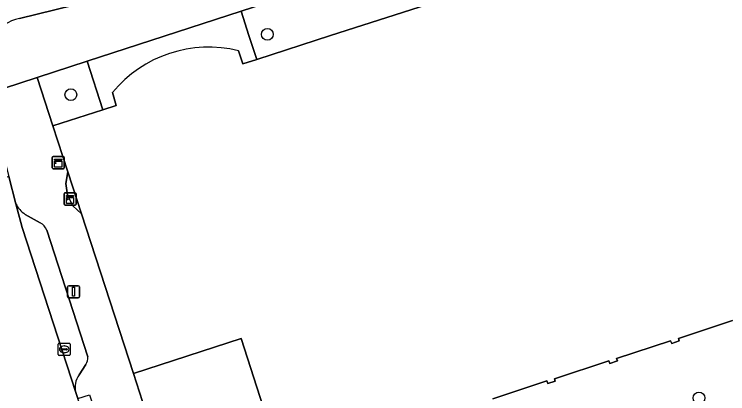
# Model space of a CAD drawing. Extents: x 159262 to 160143, y 383399 to 384319.
# Drawn here: x 159405 to 159464.1, y 383970.3 to 384001.8 of the extents above; entities that cross this region are included whole.
import ezdxf

# ---------------------------------------------------------------- set-up
doc = ezdxf.new("R2010")
doc.units = 0
for name, color, linetype in [('IMGEO_Boom', 7, 'Continuous'), ('IMGEO_Erf', 7, 'Continuous'), ('IMGEO_Fietspad_gesloten', 7, 'Continuous'), ('IMGEO_Groenvoorziening', 7, 'Continuous'), ('IMGEO_Kast', 7, 'Continuous'), ('IMGEO_Kolk', 7, 'Continuous'), ('IMGEO_Lichtmast', 7, 'Continuous'), ('IMGEO_Pand', 7, 'Continuous'), ('IMGEO_Parkeervlak_open', 7, 'Continuous'), ('IMGEO_Rijbaan_lokaal_gesloten', 7, 'Continuous'), ('IMGEO_Voetpad_open', 7, 'Continuous')]:
    doc.layers.add(name, color=color, linetype=linetype)

msp = doc.modelspace()

# ---------------------------------------------------------------- linework, layer by layer
at = {"layer": 'IMGEO_Boom'}
for centre in [(159425.954, 384000.104), (159409.656, 383995.1), (159461.756, 383969.935)]:
    msp.add_circle(centre, 0.489, dxfattribs=at)
at = {"layer": 'IMGEO_Erf'}
msp.add_lwpolyline([(159418.825, 383959.585), (159423.084, 383960.212), (159427.54, 383960.909), (159426.489, 383963.963), (159424.887, 383968.961), (159425.596, 383969.188), (159423.771, 383974.883), (159414.849, 383971.961)], close=True, dxfattribs=at)
at = {"layer": 'IMGEO_Fietspad_gesloten'}
msp.add_lwpolyline([(159405.381, 384001.427), (159424.885, 384006.219)], dxfattribs=at)
msp.add_arc((159406.334, 383997.398), 4.14, 103.31222, 141.06584, dxfattribs=at)
at = {"layer": 'IMGEO_Groenvoorziening'}
for points in [[(159424.428, 384000), (159425.071, 383998.023), (159431.19, 384000), (159443.228, 384003.89), (159441.915, 384007.926), (159423.768, 384002.03)], [(159406.858, 383996.535), (159408.161, 383992.527), (159412.306, 383993.853), (159410.996, 383997.88)]]:
    msp.add_lwpolyline(points, close=True, dxfattribs=at)
msp.add_lwpolyline([(159464.539, 383976.369), (159460.048, 383974.863), (159460.099, 383974.667), (159459.493, 383974.467), (159459.403, 383974.682), (159454.921, 383973.2), (159454.985, 383973.004), (159454.373, 383972.806), (159454.269, 383973.021), (159449.777, 383971.536), (159449.839, 383971.326), (159449.225, 383971.137), (159449.122, 383971.369), (159444.646, 383969.86)], dxfattribs=at)
msp.add_arc((159361.701, 384330.59), 375.535, 280.84144, 287.69069, dxfattribs=at)
at = {"layer": 'IMGEO_Kast'}
for p, q in [((159408.112, 383989.033), (159408.112, 383989.874)), ((159408.112, 383989.874), (159408.112, 383989.033)), ((159408.187, 383989.958), (159409.028, 383989.958)), ((159409.028, 383989.958), (159408.187, 383989.958)), ((159409.112, 383989.883), (159409.112, 383989.042)), ((159409.112, 383989.042), (159409.112, 383989.883)), ((159409.037, 383988.958), (159408.196, 383988.958)), ((159408.196, 383988.958), (159409.037, 383988.958)), ((159409.09, 383986.019), (159409.09, 383986.86)), ((159409.09, 383986.86), (159409.09, 383986.019)), ((159409.165, 383986.944), (159410.006, 383986.944)), ((159410.006, 383986.944), (159409.165, 383986.944)), ((159410.09, 383986.869), (159410.09, 383986.028)), ((159410.09, 383986.028), (159410.09, 383986.869)), ((159410.015, 383985.944), (159409.174, 383985.944)), ((159409.174, 383985.944), (159410.015, 383985.944))]:
    msp.add_line(p, q, dxfattribs=at)
for points in [[(159408.307, 383989.748), (159408.907, 383989.748), (159408.907, 383989.663), (159408.307, 383989.663), (159408.307, 383989.748)], [(159408.307, 383989.573), (159408.907, 383989.573), (159408.907, 383989.084), (159408.307, 383989.084), (159408.307, 383989.573)], [(159409.285, 383986.734), (159409.885, 383986.734), (159409.885, 383986.649), (159409.285, 383986.649), (159409.285, 383986.734)], [(159409.285, 383986.559), (159409.885, 383986.559), (159409.885, 383986.07), (159409.285, 383986.07), (159409.285, 383986.559)]]:
    msp.add_lwpolyline(points, dxfattribs=at)
for centre in [(159408.391, 383989.422), (159409.369, 383986.408)]:
    msp.add_circle(centre, 0.0377, dxfattribs=at)
for centre, start, end in [((159408.19, 383989.88), 92.4484, 184.28452), ((159408.19, 383989.88), 92.4484, 184.28452), ((159409.034, 383989.88), 2.4484, 94.28452), ((159409.034, 383989.88), 2.4484, 94.28452), ((159408.19, 383989.036), 182.4484, 274.28452), ((159408.19, 383989.036), 182.4484, 274.28452), ((159409.034, 383989.036), 272.4484, 4.28452), ((159409.034, 383989.036), 272.4484, 4.28452), ((159409.168, 383986.866), 92.4484, 184.28452), ((159409.168, 383986.866), 92.4484, 184.28452), ((159410.012, 383986.866), 2.4484, 94.28452), ((159410.012, 383986.866), 2.4484, 94.28452), ((159409.168, 383986.022), 182.4484, 274.28452), ((159409.168, 383986.022), 182.4484, 274.28452), ((159410.012, 383986.022), 272.4484, 4.28452), ((159410.012, 383986.022), 272.4484, 4.28452)]:
    msp.add_arc(centre, 0.0779, start, end, dxfattribs=at)
at = {"layer": 'IMGEO_Kolk'}
for p, q in [((159408.603, 383973.547), (159408.603, 383974.399)), ((159408.678, 383974.473), (159409.53, 383974.473)), ((159409.091, 383974.253), (159409.116, 383974.253)), ((159409.604, 383974.399), (159409.604, 383973.547)), ((159408.862, 383973.967), (159408.862, 383973.979)), ((159409.3, 383973.93), (159408.902, 383973.93)), ((159408.905, 383974.016), (159409.303, 383974.016)), ((159409.114, 383973.693), (159409.089, 383973.693)), ((159409.346, 383973.979), (159409.346, 383973.967)), ((159409.53, 383973.473), (159408.678, 383973.473))]:
    msp.add_line(p, q, dxfattribs=at)
for points in [[(159408.603, 383973.547), (159408.603, 383974.399)], [(159408.678, 383974.473), (159409.53, 383974.473)], [(159409.604, 383974.399), (159409.604, 383973.547)], [(159409.53, 383973.473), (159408.678, 383973.473)]]:
    msp.add_lwpolyline(points, dxfattribs=at)
for centre, radius, start, end in [((159408.68, 383974.397), 0.0765, 91.55205, 178.44795), ((159408.68, 383974.397), 0.0765, 91.55205, 178.44795), ((159409.528, 383974.397), 0.0765, 1.55205, 88.44795), ((159409.528, 383974.397), 0.0765, 1.55205, 88.44795), ((159408.902, 383973.976), 0.0403, 85.87752, 175.75265), ((159408.899, 383973.966), 0.0366, 178.93798, 274.71019), ((159409.303, 383973.973), 0.043, 264.86636, 352.45326), ((159409.307, 383973.978), 0.0386, 1.73085, 96.63898), ((159408.68, 383973.549), 0.0765, 181.55205, 268.44795), ((159408.68, 383973.549), 0.0765, 181.55205, 268.44795), ((159409.528, 383973.549), 0.0765, 271.55205, 358.44795), ((159409.528, 383973.549), 0.0765, 271.55205, 358.44795)]:
    msp.add_arc(centre, radius, start, end, dxfattribs=at)
for centre, major_axis, ratio, start_param, end_param in [((159409.09, 383973.973), (-0.387, 0.002), 0.722429, 4.712389, 7.853982), ((159409.115, 383973.973), (-0.39, 0.002), 0.717154, 1.570796, 4.712389)]:
    msp.add_ellipse(centre, major_axis=major_axis, ratio=ratio, start_param=start_param, end_param=end_param, dxfattribs=at)
at = {"layer": 'IMGEO_Lichtmast'}
for p, q in [((159409.378, 383978.345), (159409.378, 383979.145)), ((159409.378, 383979.145), (159409.378, 383978.345)), ((159409.478, 383979.245), (159410.268, 383979.245)), ((159410.268, 383979.245), (159409.478, 383979.245)), ((159410.368, 383979.145), (159410.368, 383978.345)), ((159410.368, 383978.345), (159410.368, 383979.145)), ((159410.268, 383978.245), (159409.478, 383978.245)), ((159409.478, 383978.245), (159410.268, 383978.245))]:
    msp.add_line(p, q, dxfattribs=at)
msp.add_lwpolyline([(159409.798, 383979.12), (159409.948, 383979.12), (159409.948, 383978.37), (159409.798, 383978.37), (159409.798, 383979.12)], dxfattribs=at)
for centre, start, end in [((159409.478, 383979.145), 90, 180), ((159409.478, 383979.145), 90, 180), ((159410.268, 383979.145), 0, 90), ((159410.268, 383979.145), 360, 90), ((159409.478, 383978.345), 180, 270), ((159409.478, 383978.345), 180, 270), ((159410.268, 383978.345), 270, 0), ((159410.268, 383978.345), 270, 0)]:
    msp.add_arc(centre, 0.1, start, end, dxfattribs=at)
at = {"layer": 'IMGEO_Pand'}
for points in [[(159444.016, 384005.388), (159444.359, 384004.255), (159443.228, 384003.89), (159431.19, 384000), (159425.071, 383998.023), (159423.93, 383997.654), (159423.569, 383998.743)], [(159413.106, 383995.291), (159413.423, 383994.21), (159412.306, 383993.853), (159408.161, 383992.527), (159409.405, 383988.702), (159410.537, 383985.221), (159414.849, 383971.961), (159423.771, 383974.883), (159425.596, 383969.188)], [(159444.646, 383969.86), (159449.122, 383971.369), (159449.225, 383971.137), (159449.839, 383971.326), (159449.777, 383971.536), (159454.269, 383973.021), (159454.373, 383972.806), (159454.985, 383973.004), (159454.921, 383973.2), (159459.403, 383974.682), (159459.493, 383974.467), (159460.099, 383974.667), (159460.048, 383974.863), (159464.539, 383976.369)]]:
    msp.add_lwpolyline(points, dxfattribs=at)
msp.add_arc((159421.096, 383988.657), 10.385, 76.22099, 140.29699, dxfattribs=at)
at = {"layer": 'IMGEO_Parkeervlak_open'}
for points in [[(159405.091, 383986.056), (159405.612, 383984.075), (159407.816, 383977.286), (159410.063, 383970.376)], [(159407.12, 383984.47), (159405.862, 383985.169)], [(159411.055, 383973.352), (159407.654, 383983.862)], [(159410.35, 383971.854), (159410.908, 383972.723)]]:
    msp.add_lwpolyline(points, dxfattribs=at)
for centre, radius, start, end in [((159407.073, 383987), 2.195, 205.47284, 236.52294), ((159406.572, 383983.45), 1.158, 20.8377, 61.7473), ((159410.116, 383973.24), 0.945, 326.86668, 6.82497), ((159411.666, 383970.832), 1.666, 142.15314, 195.86884)]:
    msp.add_arc(centre, radius, start, end, dxfattribs=at)
at = {"layer": 'IMGEO_Rijbaan_lokaal_gesloten'}
msp.add_lwpolyline([(159393.123, 383996.221), (159394.187, 383993.607), (159398.332, 383984.101), (159404.594, 383967.834), (159405.193, 383965.947), (159408.293, 383956.37), (159410.177, 383950.495), (159413.015, 383941.87), (159416.031, 383931.803), (159421.956, 383933.752), (159421.516, 383935.082), (159415.217, 383954.446), (159415.056, 383954.953), (159413.556, 383959.538), (159412.169, 383963.86), (159410.222, 383969.878), (159410.063, 383970.376), (159407.816, 383977.286), (159405.612, 383984.075), (159405.091, 383986.056), (159404.511, 383988.312), (159402.581, 383987.712)], dxfattribs=at)
at = {"layer": 'IMGEO_Voetpad_open'}
for points in [[(159402.552, 383995.705), (159402.689, 383995.18), (159406.858, 383996.535), (159410.996, 383997.88), (159423.768, 384002.03), (159441.915, 384007.926), (159454.659, 384012.066), (159463.437, 384014.923), (159472.843, 384017.985), (159473.008, 384017.469), (159485.905, 384021.419), (159500, 384025.736), (159504.195, 384027.021), (159505.079, 384024.007), (159506.221, 384024.379), (159505.853, 384025.41)], [(159424.885, 384006.219), (159405.381, 384001.427)], [(159423.569, 383998.743), (159423.93, 383997.654), (159425.071, 383998.023), (159424.428, 384000), (159423.768, 384002.03), (159410.996, 383997.88), (159412.306, 383993.853), (159413.423, 383994.21), (159413.106, 383995.291)], [(159427.092, 383934.159), (159419.676, 383957.043), (159418.825, 383959.585), (159414.849, 383971.961), (159410.537, 383985.221), (159409.828, 383985.87), (159409.362, 383986.751), (159409.228, 383987.725), (159409.405, 383988.702), (159408.161, 383992.527), (159406.858, 383996.535), (159402.689, 383995.18), (159402.869, 383994.489), (159404.038, 383990.15), (159404.511, 383988.312), (159405.091, 383986.056)], [(159405.862, 383985.169), (159407.12, 383984.47)], [(159407.654, 383983.862), (159411.055, 383973.352)], [(159410.908, 383972.723), (159410.35, 383971.854)], [(159410.063, 383970.376), (159410.222, 383969.878), (159411.212, 383970.198), (159413.159, 383964.18), (159412.169, 383963.86), (159413.556, 383959.538), (159414.544, 383959.861), (159416.044, 383955.276), (159415.056, 383954.953), (159415.217, 383954.446)]]:
    msp.add_lwpolyline(points, dxfattribs=at)
msp.add_lwpolyline([(159410.537, 383985.221), (159409.405, 383988.702), (159409.228, 383987.725), (159409.362, 383986.751), (159409.828, 383985.87)], close=True, dxfattribs=at)
for centre, radius, start, end in [((159406.334, 383997.398), 4.14, 103.31222, 141.06584), ((159421.096, 383988.657), 10.385, 76.22099, 140.29699), ((159407.073, 383987), 2.195, 205.47284, 236.52294), ((159406.572, 383983.45), 1.158, 20.8377, 61.7473), ((159410.116, 383973.24), 0.945, 326.86668, 6.82497), ((159361.701, 384330.59), 375.535, 280.84144, 287.69069), ((159411.666, 383970.832), 1.666, 142.15314, 195.86884)]:
    msp.add_arc(centre, radius, start, end, dxfattribs=at)

doc.saveas('drawing.dxf')
